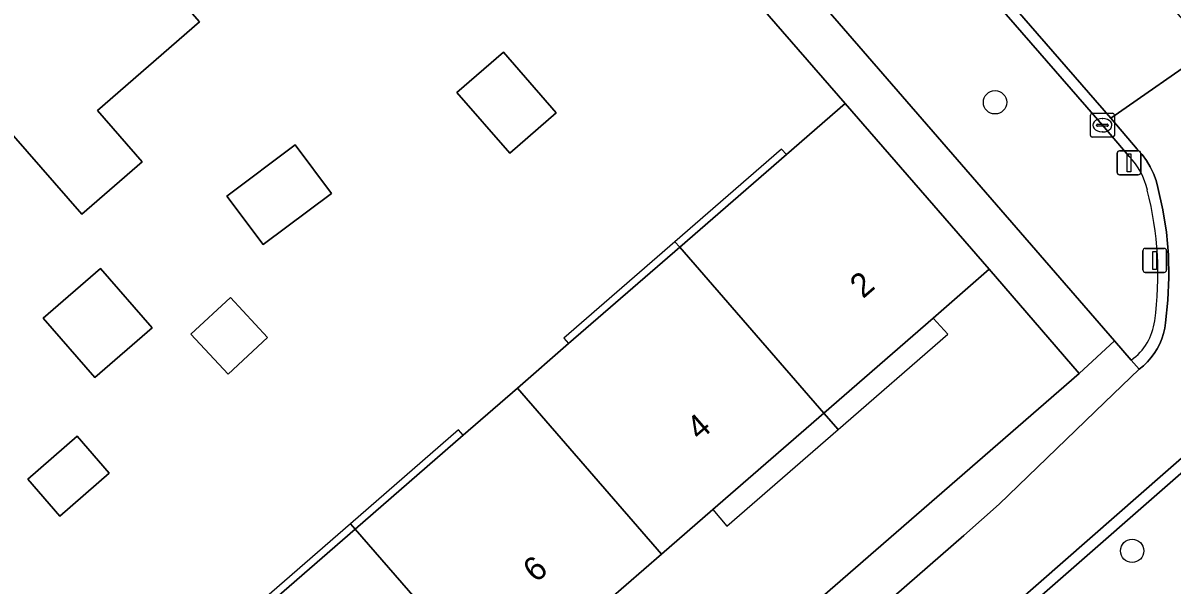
# Model space of a CAD drawing. Extents: x 155887 to 156869, y 383880 to 384678.
# Drawn here: x 156405.9 to 156453.99, y 384333.9 to 384357.42 of the extents above; entities that cross this region are included whole.
import ezdxf

# ---------------------------------------------------------------- set-up
doc = ezdxf.new("R2010")
doc.units = 0
for name, color, linetype in [('IMGEO_Afsluitpaal', 7, 'Continuous'), ('IMGEO_Berm_groen', 7, 'Continuous'), ('IMGEO_Boom', 7, 'Continuous'), ('IMGEO_Erf', 7, 'Continuous'), ('IMGEO_Kolk', 7, 'Continuous'), ('IMGEO_Muur', 7, 'Continuous'), ('IMGEO_Pand', 7, 'Continuous'), ('IMGEO_Pand_nummerreeks', 7, 'Continuous'), ('IMGEO_Pand_overbouw', 7, 'Continuous'), ('IMGEO_Parkeervlak_open', 7, 'Continuous'), ('IMGEO_Rijbaan_lokaal_gesloten', 7, 'Continuous'), ('IMGEO_Rijbaan_lokaal_open', 7, 'Continuous'), ('IMGEO_Voetpad_open', 7, 'Continuous')]:
    doc.layers.add(name, color=color, linetype=linetype)

msp = doc.modelspace()

# ---------------------------------------------------------------- linework, layer by layer
at = {"layer": 'IMGEO_Afsluitpaal'}
for p, q in [((156451.688, 384351.169), (156451.688, 384351.969)), ((156451.688, 384351.969), (156451.688, 384351.169)), ((156451.788, 384352.069), (156452.578, 384352.069)), ((156452.578, 384352.069), (156451.788, 384352.069)), ((156452.678, 384351.969), (156452.678, 384351.169)), ((156452.678, 384351.169), (156452.678, 384351.969)), ((156452.578, 384351.069), (156451.788, 384351.069)), ((156451.788, 384351.069), (156452.578, 384351.069)), ((156452.769, 384347.085), (156452.769, 384347.885)), ((156452.769, 384347.885), (156452.769, 384347.085)), ((156452.869, 384347.985), (156453.659, 384347.985)), ((156453.659, 384347.985), (156452.869, 384347.985)), ((156453.759, 384347.885), (156453.759, 384347.085)), ((156453.759, 384347.085), (156453.759, 384347.885)), ((156453.659, 384346.985), (156452.869, 384346.985)), ((156452.869, 384346.985), (156453.659, 384346.985))]:
    msp.add_line(p, q, dxfattribs=at)
for points in [[(156452.108, 384351.944), (156452.258, 384351.944), (156452.258, 384351.194), (156452.108, 384351.194), (156452.108, 384351.944)], [(156453.189, 384347.86), (156453.339, 384347.86), (156453.339, 384347.11), (156453.189, 384347.11), (156453.189, 384347.86)]]:
    msp.add_lwpolyline(points, dxfattribs=at)
for centre, start, end in [((156451.788, 384351.969), 90, 180), ((156451.788, 384351.969), 90, 180), ((156452.578, 384351.969), 0, 90), ((156452.578, 384351.969), 360, 90), ((156451.788, 384351.169), 180, 270), ((156451.788, 384351.169), 180, 270), ((156452.578, 384351.169), 270, 0), ((156452.578, 384351.169), 270, 0), ((156452.869, 384347.885), 90, 180), ((156452.869, 384347.885), 90, 180), ((156453.659, 384347.885), 0, 90), ((156453.659, 384347.885), 360, 90), ((156452.869, 384347.085), 180, 270), ((156452.869, 384347.085), 180, 270), ((156453.659, 384347.085), 270, 0), ((156453.659, 384347.085), 270, 0)]:
    msp.add_arc(centre, 0.1, start, end, dxfattribs=at)
at = {"layer": 'IMGEO_Berm_groen'}
for points in [[(156425.117, 384382.992), (156424.328, 384383.909), (156420.201, 384380.296), (156451.581, 384344.121), (156452.282, 384343.313)], [(156452.194, 384351.834), (156451.073, 384353.142), (156425.117, 384382.992)]]:
    msp.add_lwpolyline(points, dxfattribs=at)
for centre, radius, start, end in [((156450.167, 384349.831), 2.85, 11.9243, 44.6531), ((156439.261, 384346.903), 14.138, 352.0612, 14.4052), ((156450.899, 384345.256), 2.384, 305.4452, 352.6376)]:
    msp.add_arc(centre, radius, start, end, dxfattribs=at)
at = {"layer": 'IMGEO_Boom'}
for centre in [(156446.58, 384354.102), (156452.318, 384335.326)]:
    msp.add_circle(centre, 0.489, dxfattribs=at)
at = {"layer": 'IMGEO_Erf'}
msp.add_lwpolyline([(156401.578, 384320.396), (156406.224, 384324.434), (156410.625, 384328.259), (156413.013, 384330.335), (156415.132, 384332.177), (156419.802, 384336.236), (156424.325, 384340.167), (156426.593, 384342.138), (156428.735, 384344), (156433.382, 384348.039), (156437.846, 384351.919), (156440.305, 384354.056), (156425.805, 384370.742), (156423.497, 384368.737), (156418.886, 384364.732), (156414.256, 384360.709), (156412.095, 384358.832), (156413.279, 384357.469), (156409.012, 384353.762), (156410.882, 384351.61), (156408.356, 384349.417), (156405.5, 384352.705)], dxfattribs=at)
for points in [[(156428.217, 384353.664), (156426.268, 384351.972), (156424.06, 384354.514), (156426.008, 384356.207)], [(156414.43, 384350.177), (156417.293, 384352.318), (156418.808, 384350.292), (156415.945, 384348.151)], [(156450.097, 384342.754), (156446.34, 384347.112), (156443.993, 384345.072), (156439.415, 384341.093), (156434.766, 384337.052), (156432.625, 384335.192), (156430.407, 384333.264), (156425.834, 384329.289), (156421.172, 384325.237), (156419.046, 384323.389), (156416.82, 384321.455), (156412.256, 384317.488), (156407.602, 384313.442), (156405.274, 384311.419), (156409.037, 384307.075)], [(156408.902, 384342.581), (156406.742, 384345.066), (156409.141, 384347.15), (156411.3, 384344.666)], [(156414.579, 384345.925), (156416.133, 384344.253), (156414.482, 384342.719), (156412.928, 384344.391)], [(156406.099, 384338.334), (156408.158, 384340.123), (156409.504, 384338.574), (156407.445, 384336.785)]]:
    msp.add_lwpolyline(points, close=True, dxfattribs=at)
at = {"layer": 'IMGEO_Kolk'}
for p, q in [((156450.648, 384353.643), (156451.5, 384353.643)), ((156450.573, 384352.717), (156450.573, 384353.569)), ((156450.832, 384353.137), (156450.832, 384353.149)), ((156450.875, 384353.186), (156451.273, 384353.186)), ((156451.061, 384353.423), (156451.086, 384353.423)), ((156451.316, 384353.149), (156451.316, 384353.137)), ((156451.574, 384353.569), (156451.574, 384352.717)), ((156451.5, 384352.643), (156450.648, 384352.643)), ((156451.27, 384353.1), (156450.872, 384353.1)), ((156451.084, 384352.863), (156451.059, 384352.863))]:
    msp.add_line(p, q, dxfattribs=at)
for points in [[(156450.648, 384353.643), (156451.5, 384353.643)], [(156450.573, 384352.717), (156450.573, 384353.569)], [(156451.574, 384353.569), (156451.574, 384352.717)], [(156451.5, 384352.643), (156450.648, 384352.643)]]:
    msp.add_lwpolyline(points, dxfattribs=at)
for centre, radius, start, end in [((156450.65, 384353.567), 0.0765, 91.552, 178.448), ((156450.65, 384353.567), 0.0765, 91.552, 178.448), ((156451.498, 384353.567), 0.0765, 1.552, 88.448), ((156451.498, 384353.567), 0.0765, 1.552, 88.448), ((156450.872, 384353.146), 0.0403, 85.8775, 175.7526), ((156450.869, 384353.136), 0.0366, 178.938, 274.7102), ((156451.273, 384353.143), 0.043, 264.8664, 352.4533), ((156451.277, 384353.148), 0.0386, 1.7309, 96.639), ((156450.65, 384352.719), 0.0765, 181.552, 268.448), ((156450.65, 384352.719), 0.0765, 181.552, 268.448), ((156451.498, 384352.719), 0.0765, 271.552, 358.448), ((156451.498, 384352.719), 0.0765, 271.552, 358.448)]:
    msp.add_arc(centre, radius, start, end, dxfattribs=at)
for centre, major_axis, ratio, start_param, end_param in [((156451.06, 384353.143), (-0.387, 0.002), 0.722429, 4.712389, 7.853982), ((156451.085, 384353.143), (-0.39, 0.002), 0.717154, 1.570796, 4.712389)]:
    msp.add_ellipse(centre, major_axis=major_axis, ratio=ratio, start_param=start_param, end_param=end_param, dxfattribs=at)
at = {"layer": 'IMGEO_Muur'}
msp.add_lwpolyline([(156425.805, 384370.742), (156440.305, 384354.056)], dxfattribs=at)
at = {"layer": 'IMGEO_Pand'}
for points in [[(156412.095, 384358.832), (156406.066, 384365.774), (156403.859, 384363.856), (156399.275, 384359.874), (156405.303, 384352.932), (156405.5, 384352.705), (156408.356, 384349.417), (156410.882, 384351.61), (156409.012, 384353.762), (156413.279, 384357.469)], [(156428.217, 384353.664), (156426.008, 384356.207), (156424.06, 384354.514), (156426.268, 384351.972)], [(156439.415, 384341.093), (156443.993, 384345.072), (156446.34, 384347.112), (156440.305, 384354.056), (156437.846, 384351.919), (156433.382, 384348.039)], [(156418.808, 384350.292), (156417.293, 384352.318), (156414.43, 384350.177), (156415.945, 384348.151)], [(156432.625, 384335.192), (156434.766, 384337.052), (156439.415, 384341.093), (156433.382, 384348.039), (156428.735, 384344), (156426.593, 384342.138)], [(156408.902, 384342.581), (156411.3, 384344.666), (156409.141, 384347.15), (156406.742, 384345.066)], [(156414.579, 384345.925), (156412.928, 384344.391), (156414.482, 384342.719), (156416.133, 384344.253)], [(156432.625, 384335.192), (156426.593, 384342.138), (156424.325, 384340.167), (156419.802, 384336.236), (156425.834, 384329.289), (156430.407, 384333.264)], [(156406.099, 384338.334), (156407.445, 384336.785), (156409.504, 384338.574), (156408.158, 384340.123)], [(156419.802, 384336.236), (156415.132, 384332.177), (156413.013, 384330.335), (156419.046, 384323.389), (156421.172, 384325.237), (156425.834, 384329.289)]]:
    msp.add_lwpolyline(points, close=True, dxfattribs=at)
at = {"layer": 'IMGEO_Pand_overbouw'}
for points in [[(156437.846, 384351.919), (156437.649, 384352.145), (156433.185, 384348.265), (156433.382, 384348.039)], [(156428.735, 384344), (156433.382, 384348.039), (156433.185, 384348.265), (156428.538, 384344.226)], [(156443.993, 384345.072), (156439.415, 384341.093), (156440.01, 384340.408), (156444.599, 384344.397)], [(156439.415, 384341.093), (156434.766, 384337.052), (156435.361, 384336.367), (156440.01, 384340.408)], [(156424.325, 384340.167), (156424.128, 384340.393), (156419.605, 384336.462), (156419.802, 384336.236)], [(156415.132, 384332.177), (156419.802, 384336.236), (156419.605, 384336.462), (156414.935, 384332.403)]]:
    msp.add_lwpolyline(points, close=True, dxfattribs=at)
at = {"layer": 'IMGEO_Parkeervlak_open'}
msp.add_lwpolyline([(156463.884, 384340.743), (156460.835, 384344.231), (156460.646, 384344.069), (156454.025, 384338.274), (156444.51, 384329.945), (156443.01, 384328.651), (156446.013, 384325.218), (156457.059, 384334.814)], close=True, dxfattribs=at)
at = {"layer": 'IMGEO_Rijbaan_lokaal_gesloten'}
msp.add_lwpolyline([(156428.512, 384387.527), (156424.676, 384384.21), (156425.465, 384383.293), (156451.421, 384353.443), (156455.52, 384356.291), (156454.804, 384357.143)], close=True, dxfattribs=at)
for points in [[(156455.52, 384356.291), (156451.421, 384353.443), (156452.532, 384352.146), (156452.738, 384351.915), (156452.921, 384351.667), (156453.08, 384351.402), (156453.214, 384351.123), (156453.321, 384350.834), (156453.401, 384350.535), (156453.607, 384349.606), (156453.752, 384348.666), (156453.836, 384347.718), (156453.858, 384346.767), (156453.819, 384345.817), (156453.718, 384344.871), (156453.684, 384344.644), (156453.631, 384344.42), (156453.56, 384344.202), (156453.472, 384343.99), (156453.367, 384343.786), (156453.245, 384343.591), (156453.108, 384343.407), (156452.957, 384343.234), (156452.792, 384343.075), (156452.614, 384342.929), (156451.168, 384341.533), (156446.759, 384337.276), (156445.277, 384335.973), (156416.955, 384311.282)], [(156436.91, 384323.995), (156444.208, 384330.292), (156453.722, 384338.62), (156460.345, 384344.417), (156461.728, 384345.598), (156466.597, 384349.82), (156462.861, 384354.13)]]:
    msp.add_lwpolyline(points, dxfattribs=at)
at = {"layer": 'IMGEO_Rijbaan_lokaal_open'}
for points in [[(156506.284, 384384.27), (156500, 384378.807), (156485.924, 384366.569), (156467.359, 384350.481), (156466.597, 384349.82), (156461.728, 384345.598), (156460.345, 384344.417), (156453.722, 384338.62), (156444.208, 384330.292), (156436.91, 384323.995), (156406.345, 384297.398), (156405.149, 384296.413)], [(156405.446, 384296.062), (156406.642, 384297.047), (156437.211, 384323.647), (156438.632, 384324.873), (156443.01, 384328.651), (156444.51, 384329.945), (156454.025, 384338.274), (156460.646, 384344.069), (156460.835, 384344.231), (156462.027, 384345.248), (156462.818, 384345.935), (156464.731, 384347.594), (156467.66, 384350.133), (156486.226, 384366.222), (156489.504, 384369.072), (156500, 384378.198), (156506.895, 384384.192)], [(156424.328, 384383.909), (156425.117, 384382.992), (156451.073, 384353.142), (156452.194, 384351.834)], [(156452.282, 384343.313), (156452.614, 384342.929), (156452.792, 384343.075), (156452.957, 384343.234), (156453.108, 384343.407), (156453.245, 384343.591), (156453.367, 384343.786), (156453.472, 384343.99), (156453.56, 384344.202), (156453.631, 384344.42), (156453.684, 384344.644), (156453.718, 384344.871), (156453.819, 384345.817), (156453.858, 384346.767), (156453.836, 384347.718), (156453.752, 384348.666), (156453.607, 384349.606), (156453.401, 384350.535), (156453.321, 384350.834), (156453.214, 384351.123), (156453.08, 384351.402), (156452.921, 384351.667), (156452.738, 384351.915), (156452.532, 384352.146), (156451.421, 384353.443), (156425.465, 384383.293)]]:
    msp.add_lwpolyline(points, dxfattribs=at)
for centre, radius, start, end in [((156450.167, 384349.831), 2.85, 11.9243, 44.6531), ((156439.261, 384346.903), 14.138, 352.0612, 14.4052), ((156450.899, 384345.256), 2.384, 305.4452, 352.6376)]:
    msp.add_arc(centre, radius, start, end, dxfattribs=at)
at = {"layer": 'IMGEO_Voetpad_open'}
msp.add_lwpolyline([(156420.201, 384380.296), (156418.678, 384378.941), (156419.78, 384377.687), (156425.805, 384370.742), (156440.305, 384354.056), (156446.34, 384347.112), (156450.097, 384342.754), (156451.581, 384344.121)], close=True, dxfattribs=at)
msp.add_lwpolyline([(156416.955, 384311.282), (156445.277, 384335.973), (156446.759, 384337.276), (156451.168, 384341.533), (156452.614, 384342.929), (156452.282, 384343.313), (156451.581, 384344.121), (156450.097, 384342.754), (156409.037, 384307.075), (156409.703, 384306.528), (156410.055, 384306.215)], dxfattribs=at)

# ---------------------------------------------------------------- texts
at = {"layer": 'IMGEO_Pand_nummerreeks'}
for s, p in [('2', (156441.055, 384345.857)), ('4', (156434.213, 384339.911)), ('6', (156427.369, 384333.962))]:
    msp.add_text(s, height=1, rotation=40.9959, dxfattribs=at).set_placement(p)

doc.saveas('drawing.dxf')
